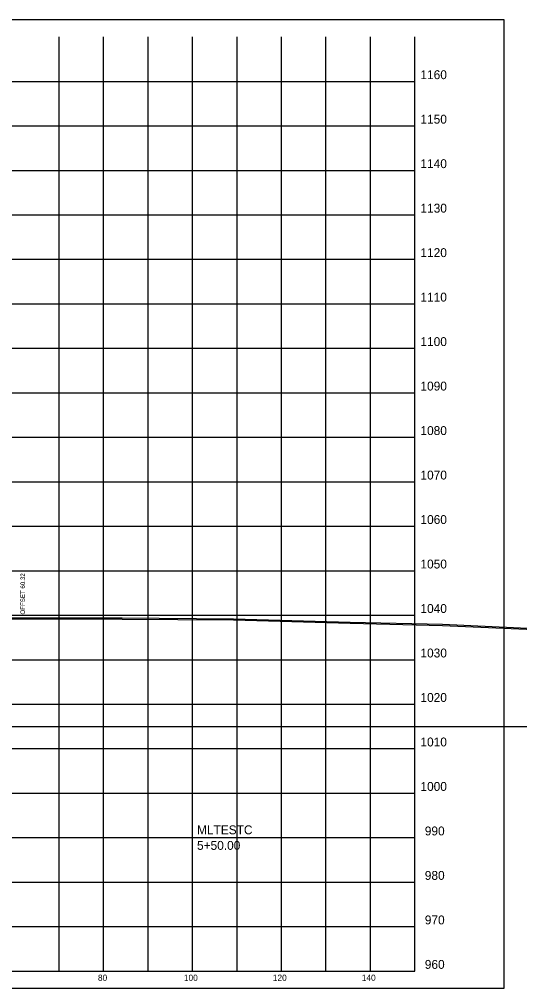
# Model space of a CAD drawing. Extents: x 1131015 to 1136271, y 133453 to 174329.
# Drawn here: x 1131401.5 to 1131514, y 154608.7 to 154826.6 of the extents above; entities that cross this region are included whole.
import ezdxf

# ---------------------------------------------------------------- set-up
doc = ezdxf.new("R2010")
doc.units = 0
for name, color, linetype in [('DESIGN - SHEET - Corner Text', 7, 'Continuous'), ('DESIGN - SHEET - Light Grid', 7, 'Continuous'), ('DESIGN - SHEET - Linework', 7, 'Continuous'), ('DESIGN - SHEET - Plot Shape', 7, 'Continuous'), ('DESIGN - TYPICAL - Slope Tie Text', 7, 'Continuous'), ('DESIGN - TYPICAL - Warning Text', 7, 'Continuous'), ('SURVEY - GROUND - Bottom of Topsoil Layer', 7, 'Continuous'), ('SURVEY - GROUND - Top of Ground', 7, 'Continuous')]:
    doc.layers.add(name, color=color, linetype=linetype)

msp = doc.modelspace()

# ---------------------------------------------------------------- linework, layer by layer
at = {"layer": 'DESIGN - SHEET - Light Grid'}
msp.add_line((1131340.46, 154667.66), (1131640.46, 154667.66), dxfattribs=at)
at = {"layer": 'DESIGN - SHEET - Linework'}
for p, q in [((1131410.46, 154612.66), (1131410.46, 154822.66)), ((1131420.46, 154612.66), (1131420.46, 154822.66)), ((1131430.46, 154612.66), (1131430.46, 154822.66)), ((1131440.46, 154612.66), (1131440.46, 154822.66)), ((1131450.46, 154612.66), (1131450.46, 154822.66)), ((1131460.46, 154612.66), (1131460.46, 154822.66)), ((1131470.46, 154612.66), (1131470.46, 154822.66)), ((1131480.46, 154612.66), (1131480.46, 154822.66)), ((1131190.46, 154812.66), (1131490.46, 154812.66)), ((1131190.46, 154802.66), (1131490.46, 154802.66)), ((1131190.46, 154792.66), (1131490.46, 154792.66)), ((1131190.46, 154782.66), (1131490.46, 154782.66)), ((1131190.46, 154772.66), (1131490.46, 154772.66)), ((1131190.46, 154762.66), (1131490.46, 154762.66)), ((1131190.46, 154752.66), (1131490.46, 154752.66)), ((1131190.46, 154742.66), (1131490.46, 154742.66)), ((1131190.46, 154732.66), (1131490.46, 154732.66)), ((1131190.46, 154722.66), (1131490.46, 154722.66)), ((1131190.46, 154712.66), (1131490.46, 154712.66)), ((1131190.46, 154702.66), (1131490.46, 154702.66)), ((1131190.46, 154692.66), (1131490.46, 154692.66)), ((1131190.46, 154682.66), (1131490.46, 154682.66)), ((1131190.46, 154672.66), (1131490.46, 154672.66)), ((1131190.46, 154662.66), (1131490.46, 154662.66)), ((1131190.46, 154652.66), (1131490.46, 154652.66)), ((1131190.46, 154642.66), (1131490.46, 154642.66)), ((1131190.46, 154632.66), (1131490.46, 154632.66)), ((1131190.46, 154622.66), (1131490.46, 154622.66))]:
    msp.add_line(p, q, dxfattribs=at)
msp.add_lwpolyline([(1131190.46, 154822.66), (1131190.46, 154612.66), (1131490.46, 154612.66), (1131490.46, 154822.66)], dxfattribs=at)
at = {"layer": 'DESIGN - SHEET - Plot Shape'}
msp.add_lwpolyline([(1131170.46, 154826.6), (1131510.46, 154826.6), (1131510.46, 154608.72), (1131170.46, 154608.72)], close=True, dxfattribs=at)
at = {"layer": 'SURVEY - GROUND - Bottom of Topsoil Layer'}
for p, q in [((1131394.74, 154691.81), (1131424.67, 154691.79)), ((1131424.67, 154691.79), (1131449.64, 154691.62)), ((1131449.64, 154691.62), (1131475.91, 154690.84)), ((1131475.91, 154690.84), (1131496.65, 154690.36)), ((1131496.65, 154690.36), (1131524.97, 154689.08))]:
    msp.add_line(p, q, dxfattribs=at)
at = {"layer": 'SURVEY - GROUND - Top of Ground'}
for p, q in [((1131394.74, 154692.06), (1131424.67, 154692.04)), ((1131424.67, 154692.04), (1131449.64, 154691.87)), ((1131449.64, 154691.87), (1131475.91, 154691.09)), ((1131475.91, 154691.09), (1131496.65, 154690.61)), ((1131496.65, 154690.61), (1131524.97, 154689.33))]:
    msp.add_line(p, q, dxfattribs=at)

# ---------------------------------------------------------------- texts
at = {"layer": 'DESIGN - SHEET - Corner Text'}
for s, height, p in [('1160', 2, (1131491.7, 154813.16)), ('1150', 2, (1131491.7, 154803.16)), ('1140', 2, (1131491.7, 154793.16)), ('1130', 2, (1131491.7, 154783.16)), ('1120', 2, (1131491.7, 154773.16)), ('1110', 2, (1131491.7, 154763.16)), ('1100', 2, (1131491.7, 154753.16)), ('1090', 2, (1131491.7, 154743.16)), ('1080', 2, (1131491.7, 154733.16)), ('1070', 2, (1131491.7, 154723.16)), ('1060', 2, (1131491.7, 154713.16)), ('1050', 2, (1131491.7, 154703.16)), ('1040', 2, (1131491.7, 154693.16)), ('1030', 2, (1131491.7, 154683.16)), ('1020', 2, (1131491.7, 154673.16)), ('1010', 2, (1131491.7, 154663.16)), ('1000', 2, (1131491.7, 154653.16)), ('990', 2, (1131492.68, 154643.16)), ('980', 2, (1131492.68, 154633.16)), ('970', 2, (1131492.68, 154623.16)), ('960', 2, (1131492.68, 154613.16)), ('80', 1.4, (1131419.19, 154610.46)), ('100', 1.4, (1131438.51, 154610.46)), ('120', 1.4, (1131458.51, 154610.46)), ('140', 1.4, (1131478.51, 154610.46))]:
    msp.add_text(s, height=height, dxfattribs=at).set_placement(p)
at = {"layer": 'DESIGN - TYPICAL - Slope Tie Text'}
msp.add_text('OFFSET 60.32', height=1, rotation=90, dxfattribs=at).set_placement((1131402.77, 154692.81))
at = {"layer": 'DESIGN - TYPICAL - Warning Text'}
for s, p in [('MLTESTC', (1131441.46, 154643.41)), ('5+50.00', (1131441.46, 154639.91))]:
    msp.add_text(s, height=2, dxfattribs=at).set_placement(p)

doc.saveas('drawing.dxf')
